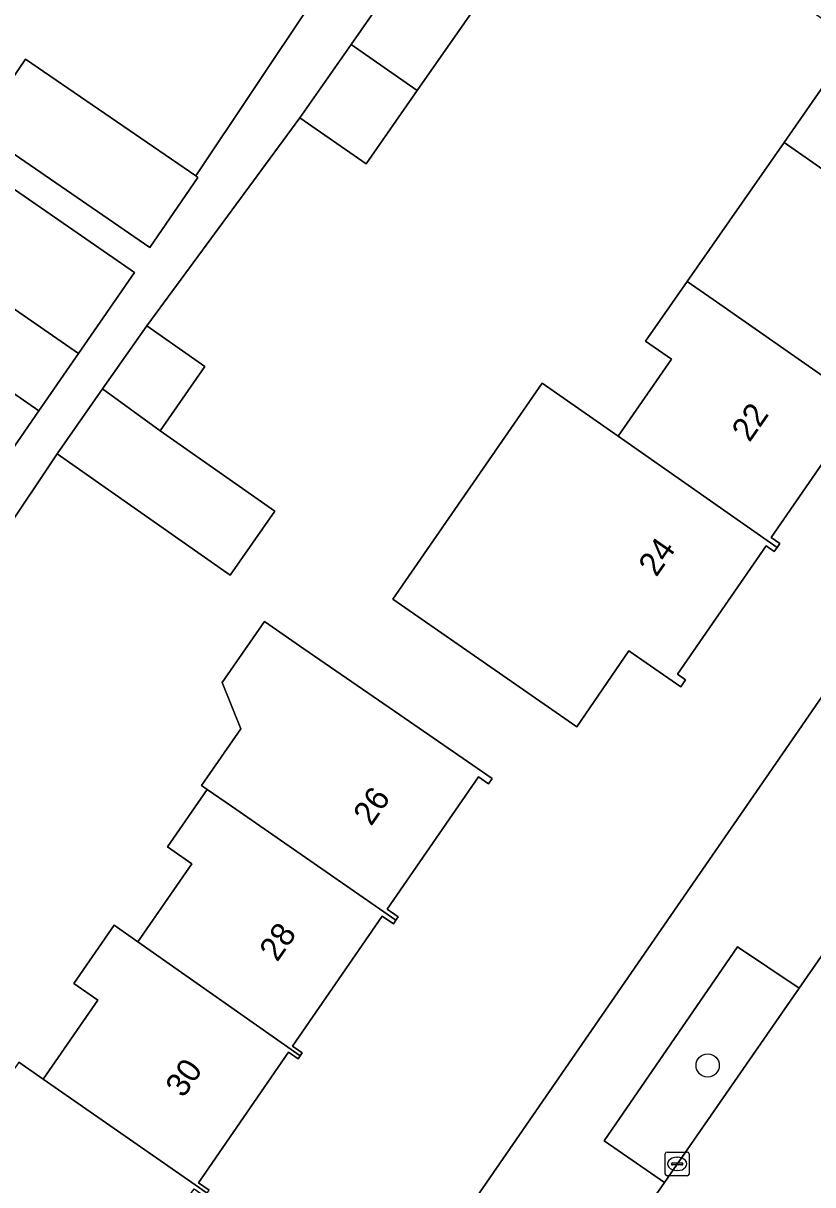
# Model space of a CAD drawing. Extents: x 160157 to 160921, y 381516 to 382045.
# Drawn here: x 160661.83 to 160695.1, y 381666.31 to 381715.22 of the extents above; entities that cross this region are included whole.
import ezdxf

# ---------------------------------------------------------------- set-up
doc = ezdxf.new("R2010")
doc.units = 0
for name, color, linetype in [('IMGEO_Berm_groen', 7, 'Continuous'), ('IMGEO_Boom', 7, 'Continuous'), ('IMGEO_Erf', 7, 'Continuous'), ('IMGEO_Kolk', 7, 'Continuous'), ('IMGEO_Pand', 7, 'Continuous'), ('IMGEO_Pand_nummerreeks', 7, 'Continuous'), ('IMGEO_Rijbaan_lokaal_open', 7, 'Continuous'), ('IMGEO_Voetpad_open', 7, 'Continuous')]:
    doc.layers.add(name, color=color, linetype=linetype)

msp = doc.modelspace()

# ---------------------------------------------------------------- linework, layer by layer
at = {"layer": 'IMGEO_Berm_groen'}
msp.add_lwpolyline([(160694.523, 381674.586), (160691.929, 381676.324), (160686.312, 381668.154), (160688.846, 381666.406)], close=True, dxfattribs=at)
at = {"layer": 'IMGEO_Boom'}
msp.add_circle((160690.669, 381671.331), 0.489, dxfattribs=at)
at = {"layer": 'IMGEO_Erf'}
for points in [[(160664.019, 381641.292), (160689.395, 381678.051), (160693.253, 381683.64), (160710.372, 381708.438), (160712.255, 381711.149), (160713.812, 381713.39), (160731.28, 381738.425), (160734.718, 381743.353), (160739.356, 381750), (160751.191, 381767.158)], [(160660.085, 381711.015), (160661.932, 381713.707), (160669.1, 381708.79), (160673.994, 381716.108), (160674.079, 381716.237), (160671.521, 381717.993), (160673.494, 381720.888), (160674.929, 381722.96), (160677.392, 381721.271), (160677.566, 381721.536), (160679.379, 381724.292), (160681.506, 381722.893), (160679.638, 381720.053), (160682.425, 381718.108), (160678.436, 381712.389), (160676.28, 381709.299), (160673.492, 381711.244), (160667.043, 381702.48), (160669.488, 381700.764), (160667.603, 381698.056), (160672.433, 381694.667), (160670.559, 381691.975), (160663.263, 381697.094), (160656.525, 381687.022)], [(160697.075, 381698.962), (160693.34, 381693.564), (160693.704, 381693.313), (160693.59, 381693.149), (160693.474, 381692.981), (160693.136, 381693.215), (160689.393, 381687.807), (160689.737, 381687.569), (160689.535, 381687.277), (160687.342, 381688.795), (160685.162, 381685.587), (160677.4, 381690.964), (160683.698, 381700.057), (160686.905, 381697.836), (160689.147, 381701.075), (160688.054, 381701.832), (160689.805, 381704.345), (160693.886, 381710.203), (160696.858, 381714.468)], [(160661.099, 381703.426), (160664.157, 381701.309), (160666.518, 381704.718), (160656.994, 381711.304)], [(160661.653, 381671.463), (160662.677, 381670.756), (160664.973, 381674.081), (160663.965, 381674.776), (160665.663, 381677.235), (160666.67, 381676.54), (160668.941, 381679.828), (160667.914, 381680.537), (160669.585, 381682.956), (160669.352, 381683.117), (160670.999, 381685.503), (160670.215, 381687.455), (160671.994, 381690.031), (160673.657, 381688.883), (160677.469, 381686.25), (160681.584, 381683.409), (160681.434, 381683.192), (160681.011, 381683.484), (160677.16, 381677.908), (160677.625, 381677.587), (160677.526, 381677.443), (160677.428, 381677.301), (160676.961, 381677.624), (160673.175, 381672.141), (160673.584, 381671.858), (160673.499, 381671.735), (160673.413, 381671.61), (160673.012, 381671.887), (160669.217, 381666.391), (160669.674, 381666.076)]]:
    msp.add_lwpolyline(points, dxfattribs=at)
at = {"layer": 'IMGEO_Kolk'}
for p, q in [((160688.883, 381666.759), (160688.883, 381667.611)), ((160688.958, 381667.685), (160689.81, 381667.685)), ((160689.884, 381667.611), (160689.884, 381666.759)), ((160689.142, 381667.179), (160689.142, 381667.191)), ((160689.58, 381667.142), (160689.182, 381667.142)), ((160689.185, 381667.228), (160689.583, 381667.228)), ((160689.371, 381667.465), (160689.396, 381667.465)), ((160689.626, 381667.191), (160689.626, 381667.179)), ((160689.81, 381666.685), (160688.958, 381666.685)), ((160689.394, 381666.905), (160689.369, 381666.905))]:
    msp.add_line(p, q, dxfattribs=at)
for points in [[(160688.883, 381666.759), (160688.883, 381667.611)], [(160688.958, 381667.685), (160689.81, 381667.685)], [(160689.884, 381667.611), (160689.884, 381666.759)], [(160689.81, 381666.685), (160688.958, 381666.685)]]:
    msp.add_lwpolyline(points, dxfattribs=at)
for centre, radius, start, end in [((160688.96, 381667.609), 0.0765, 91.552, 178.448), ((160688.96, 381667.609), 0.0765, 91.552, 178.448), ((160689.808, 381667.609), 0.0765, 1.552, 88.448), ((160689.808, 381667.609), 0.0765, 1.552, 88.448), ((160689.182, 381667.188), 0.0403, 85.8775, 175.7526), ((160689.179, 381667.178), 0.0366, 178.938, 274.7102), ((160689.583, 381667.185), 0.043, 264.8664, 352.4533), ((160689.587, 381667.19), 0.0386, 1.7309, 96.639), ((160688.96, 381666.761), 0.0765, 181.552, 268.448), ((160688.96, 381666.761), 0.0765, 181.552, 268.448), ((160689.808, 381666.761), 0.0765, 271.552, 358.448), ((160689.808, 381666.761), 0.0765, 271.552, 358.448)]:
    msp.add_arc(centre, radius, start, end, dxfattribs=at)
for centre, major_axis, ratio, start_param, end_param in [((160689.37, 381667.185), (-0.387, 0.002), 0.722429, 4.712389, 7.853982), ((160689.395, 381667.185), (-0.39, 0.002), 0.717154, 1.570796, 4.712389)]:
    msp.add_ellipse(centre, major_axis=major_axis, ratio=ratio, start_param=start_param, end_param=end_param, dxfattribs=at)
at = {"layer": 'IMGEO_Pand'}
for points in [[(160701.234, 381713.737), (160702.807, 381716.01), (160695.674, 381721.028), (160692.979, 381717.196), (160696.858, 381714.468), (160693.886, 381710.203), (160694.965, 381709.458), (160701.641, 381704.765), (160701.77, 381704.951), (160701.446, 381705.175), (160705.241, 381710.66), (160705.593, 381710.417), (160705.734, 381710.622)], [(160675.647, 381714.332), (160678.436, 381712.389), (160682.425, 381718.108), (160679.638, 381720.053)], [(160675.647, 381714.332), (160673.492, 381711.244), (160676.28, 381709.299), (160678.436, 381712.389)], [(160660.085, 381711.015), (160659.906, 381710.754), (160667.168, 381705.773), (160669.193, 381708.726), (160669.1, 381708.79), (160661.932, 381713.707)], [(160694.965, 381709.458), (160693.886, 381710.203), (160689.805, 381704.345), (160690.899, 381703.586), (160697.596, 381698.912), (160697.741, 381699.123), (160697.381, 381699.373), (160701.154, 381704.826), (160701.512, 381704.577), (160701.641, 381704.765)], [(160690.899, 381703.586), (160689.805, 381704.345), (160688.054, 381701.832), (160689.147, 381701.075), (160686.905, 381697.836), (160693.59, 381693.149), (160693.704, 381693.313), (160693.34, 381693.564), (160697.075, 381698.962), (160697.451, 381698.702), (160697.596, 381698.912)], [(160662.492, 381698.905), (160664.157, 381701.309), (160661.099, 381703.426), (160659.434, 381701.021)], [(160665.176, 381699.82), (160667.603, 381698.056), (160669.488, 381700.764), (160667.043, 381702.48)], [(160662.492, 381698.905), (160659.434, 381701.021), (160657.593, 381698.362), (160660.651, 381696.245)], [(160665.176, 381699.82), (160663.263, 381697.094), (160670.559, 381691.975), (160672.433, 381694.667), (160667.603, 381698.056)], [(160686.905, 381697.836), (160683.698, 381700.057), (160677.4, 381690.964), (160685.162, 381685.587), (160687.342, 381688.795), (160689.535, 381687.277), (160689.737, 381687.569), (160689.393, 381687.807), (160693.136, 381693.215), (160693.474, 381692.981), (160693.59, 381693.149)], [(160677.469, 381686.25), (160673.657, 381688.883), (160671.994, 381690.031), (160670.215, 381687.455), (160670.999, 381685.503), (160669.352, 381683.117), (160669.585, 381682.956), (160670.613, 381682.246), (160677.526, 381677.443), (160677.625, 381677.587), (160677.16, 381677.908), (160681.011, 381683.484), (160681.434, 381683.192), (160681.584, 381683.409)], [(160666.67, 381676.54), (160673.499, 381671.735), (160673.584, 381671.858), (160673.175, 381672.141), (160676.961, 381677.624), (160677.428, 381677.301), (160677.526, 381677.443), (160670.613, 381682.246), (160669.585, 381682.956), (160667.914, 381680.537), (160668.941, 381679.828)], [(160666.67, 381676.54), (160665.663, 381677.235), (160663.965, 381674.776), (160664.973, 381674.081), (160662.677, 381670.756), (160669.585, 381665.947), (160669.674, 381666.076), (160669.217, 381666.391), (160673.012, 381671.887), (160673.413, 381671.61), (160673.499, 381671.735)], [(160658.696, 381665.021), (160665.647, 381660.223), (160665.734, 381660.35), (160665.261, 381660.677), (160669.033, 381666.139), (160669.496, 381665.819), (160669.585, 381665.947), (160662.677, 381670.756), (160661.653, 381671.463), (160659.963, 381669.017), (160660.974, 381668.32)]]:
    msp.add_lwpolyline(points, close=True, dxfattribs=at)
at = {"layer": 'IMGEO_Rijbaan_lokaal_open'}
msp.add_lwpolyline([(160766.774, 381775.383), (160764.783, 381775.027), (160764.22, 381774.643), (160763.193, 381773.21), (160756.409, 381763.749), (160749.93, 381754.413), (160749.312, 381753.522), (160746.867, 381750), (160739.771, 381739.776), (160736.392, 381734.908), (160729.43, 381724.878), (160728.855, 381724.049), (160719.444, 381710.49), (160715.092, 381704.22), (160708.66, 381694.953), (160708.147, 381694.213), (160698.421, 381680.201), (160694.523, 381674.586), (160688.846, 381666.406), (160687.489, 381664.451)], dxfattribs=at)
at = {"layer": 'IMGEO_Voetpad_open'}
for points in [[(160656.525, 381687.022), (160663.263, 381697.094), (160665.176, 381699.82), (160667.043, 381702.48), (160673.492, 381711.244), (160675.647, 381714.332), (160679.638, 381720.053), (160681.506, 381722.893), (160679.379, 381724.292), (160677.566, 381721.536), (160677.392, 381721.271), (160677.81, 381720.984), (160676.396, 381718.925), (160674.402, 381716.016), (160674.079, 381716.237), (160673.994, 381716.108), (160669.1, 381708.79), (160669.193, 381708.726), (160667.168, 381705.773), (160659.906, 381710.754)], [(160656.994, 381711.304), (160666.518, 381704.718), (160664.157, 381701.309), (160662.492, 381698.905), (160660.651, 381696.245)], [(160687.489, 381664.451), (160688.846, 381666.406), (160686.312, 381668.154), (160691.929, 381676.324), (160694.523, 381674.586), (160698.421, 381680.201), (160695.854, 381681.967), (160705.636, 381695.946), (160708.147, 381694.213), (160708.66, 381694.953), (160706.156, 381696.681), (160712.48, 381706.003), (160712.988, 381706.708), (160710.372, 381708.438), (160693.253, 381683.64), (160689.395, 381678.051), (160664.019, 381641.292)]]:
    msp.add_lwpolyline(points, dxfattribs=at)

# ---------------------------------------------------------------- texts
at = {"layer": 'IMGEO_Pand_nummerreeks'}
for s, rotation, p in [('22', 55.3076, (160692.433, 381697.539)), ('24', 55.3094, (160688.507, 381691.867)), ('26', 55.3592, (160676.491, 381681.375)), ('28', 55.3563, (160672.536, 381675.654)), ('30', 55.3563, (160668.581, 381669.93))]:
    msp.add_text(s, height=1, rotation=rotation, dxfattribs=at).set_placement(p)

doc.saveas('drawing.dxf')
